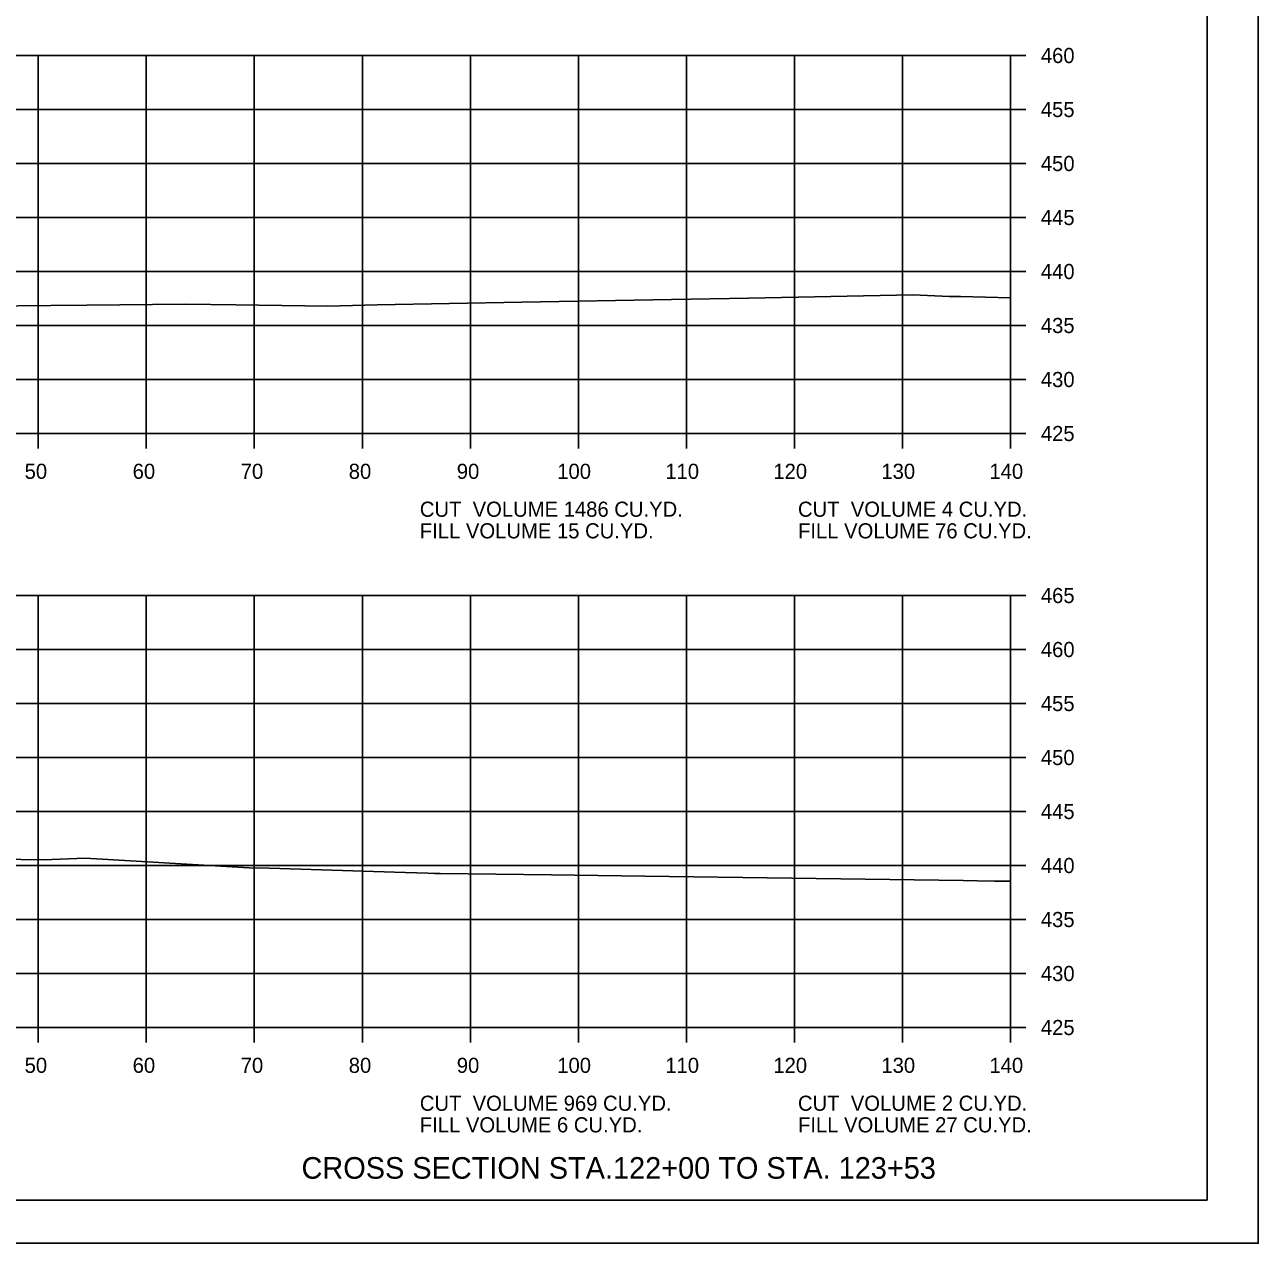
# Model space of a CAD drawing. Extents: x 1538688 to 1540766, y 656250 to 671912.
# Drawn here: x 1538906.9 to 1539021.1, y 659538 to 659650.8 of the extents above; entities that cross this region are included whole.
import ezdxf

# ---------------------------------------------------------------- set-up
doc = ezdxf.new("R2010")
doc.units = 0
for name, color, linetype in [('15', 7, 'Continuous'), ('18', 7, 'Continuous'), ('22', 7, 'Continuous'), ('26', 7, 'Continuous'), ('Borings', 7, 'Continuous'), ('Horizontal Alignment', 7, 'Continuous'), ('RipRap', 7, 'Continuous')]:
    doc.layers.add(name, color=color, linetype=linetype)

msp = doc.modelspace()

# ---------------------------------------------------------------- linework, layer by layer
at = {"layer": '18'}
for points in [[(1538897.17, 659624.67), (1538909.35, 659624.81), (1538912.69, 659624.84), (1538921.8, 659624.93), (1538926.46, 659624.86), (1538934.99, 659624.74), (1538939.56, 659624.85), (1538952.93, 659625.1), (1538966.79, 659625.36), (1538973.95, 659625.48), (1538989.14, 659625.8), (1538992.54, 659625.62), (1538993.53, 659625.64), (1538998.18, 659625.51)], [(1538904.46, 659573.55), (1538908.67, 659573.47), (1538912.52, 659573.63), (1538927.7, 659572.74), (1538929.52, 659572.69), (1538930.54, 659572.67), (1538941.17, 659572.33), (1538944.24, 659572.25), (1538944.87, 659572.22), (1538945.39, 659572.2), (1538955.68, 659572.08), (1538964.32, 659571.97), (1538993.79, 659571.56), (1538995.13, 659571.54), (1538996.68, 659571.51), (1538998.18, 659571.51)]]:
    msp.add_lwpolyline(points, dxfattribs=at)
at = {"layer": '22'}
for p, q in [((1538718.18, 659647.95), (1538998.18, 659647.95)), ((1538908.18, 659612.95), (1538908.18, 659647.95)), ((1538918.18, 659612.95), (1538918.18, 659647.95)), ((1538928.18, 659612.95), (1538928.18, 659647.95)), ((1538938.18, 659612.95), (1538938.18, 659647.95)), ((1538948.18, 659612.95), (1538948.18, 659647.95)), ((1538958.18, 659612.95), (1538958.18, 659647.95)), ((1538968.18, 659612.95), (1538968.18, 659647.95)), ((1538978.18, 659612.95), (1538978.18, 659647.95)), ((1538988.18, 659612.95), (1538988.18, 659647.95)), ((1538998.18, 659612.95), (1538998.18, 659647.95)), ((1538718.18, 659642.95), (1538998.18, 659642.95)), ((1538718.18, 659637.95), (1538998.18, 659637.95)), ((1538718.18, 659632.95), (1538998.18, 659632.95)), ((1538718.18, 659627.95), (1538998.18, 659627.95)), ((1538718.18, 659622.95), (1538998.18, 659622.95)), ((1538718.18, 659617.95), (1538998.18, 659617.95)), ((1538718.18, 659612.95), (1538998.18, 659612.95)), ((1538718.18, 659597.95), (1538998.18, 659597.95)), ((1538908.18, 659557.95), (1538908.18, 659597.95)), ((1538918.18, 659557.95), (1538918.18, 659597.95)), ((1538928.18, 659557.95), (1538928.18, 659597.95)), ((1538938.18, 659557.95), (1538938.18, 659597.95)), ((1538948.18, 659557.95), (1538948.18, 659597.95)), ((1538958.18, 659557.95), (1538958.18, 659597.95)), ((1538968.18, 659557.95), (1538968.18, 659597.95)), ((1538978.18, 659557.95), (1538978.18, 659597.95)), ((1538988.18, 659557.95), (1538988.18, 659597.95)), ((1538998.18, 659557.95), (1538998.18, 659597.95)), ((1538718.18, 659592.95), (1538998.18, 659592.95)), ((1538718.18, 659587.95), (1538998.18, 659587.95)), ((1538718.18, 659582.95), (1538998.18, 659582.95)), ((1538718.18, 659577.95), (1538998.18, 659577.95)), ((1538718.18, 659572.95), (1538998.18, 659572.95)), ((1538718.18, 659567.95), (1538998.18, 659567.95)), ((1538718.18, 659562.95), (1538998.18, 659562.95)), ((1538718.18, 659557.95), (1538998.18, 659557.95))]:
    msp.add_line(p, q, dxfattribs=at)
at = {"layer": '26'}
msp.add_line((1538687.78, 659537.97), (1539021.11, 659537.97), dxfattribs=at)
msp.add_lwpolyline([(1538687.77, 659751.3), (1539021.11, 659751.3), (1539021.11, 659537.97), (1538687.77, 659537.97)], close=True, dxfattribs=at)
at = {"layer": 'Borings'}
for p, q in [((1538998.18, 659612.95), (1538998.18, 659647.95)), ((1538999.58, 659647.95), (1538998.18, 659647.95)), ((1538999.58, 659642.95), (1538998.18, 659642.95)), ((1538999.58, 659637.95), (1538998.18, 659637.95)), ((1538999.58, 659632.95), (1538998.18, 659632.95)), ((1538999.58, 659627.95), (1538998.18, 659627.95)), ((1538999.58, 659622.95), (1538998.18, 659622.95)), ((1538999.58, 659617.95), (1538998.18, 659617.95)), ((1538718.18, 659612.95), (1538998.18, 659612.95)), ((1538908.18, 659611.55), (1538908.18, 659612.95)), ((1538918.18, 659611.55), (1538918.18, 659612.95)), ((1538928.18, 659611.55), (1538928.18, 659612.95)), ((1538938.18, 659611.55), (1538938.18, 659612.95)), ((1538948.18, 659611.55), (1538948.18, 659612.95)), ((1538958.18, 659611.55), (1538958.18, 659612.95)), ((1538968.18, 659611.55), (1538968.18, 659612.95)), ((1538978.18, 659611.55), (1538978.18, 659612.95)), ((1538988.18, 659611.55), (1538988.18, 659612.95)), ((1538998.18, 659611.55), (1538998.18, 659612.95)), ((1538999.58, 659612.95), (1538998.18, 659612.95)), ((1538998.18, 659557.95), (1538998.18, 659597.95)), ((1538999.58, 659597.95), (1538998.18, 659597.95)), ((1538999.58, 659592.95), (1538998.18, 659592.95)), ((1538999.58, 659587.95), (1538998.18, 659587.95)), ((1538999.58, 659582.95), (1538998.18, 659582.95)), ((1538999.58, 659577.95), (1538998.18, 659577.95)), ((1538999.58, 659572.95), (1538998.18, 659572.95)), ((1538999.58, 659567.95), (1538998.18, 659567.95)), ((1538999.58, 659562.95), (1538998.18, 659562.95)), ((1538718.18, 659557.95), (1538998.18, 659557.95)), ((1538908.18, 659556.55), (1538908.18, 659557.95)), ((1538918.18, 659556.55), (1538918.18, 659557.95)), ((1538928.18, 659556.55), (1538928.18, 659557.95)), ((1538938.18, 659556.55), (1538938.18, 659557.95)), ((1538948.18, 659556.55), (1538948.18, 659557.95)), ((1538958.18, 659556.55), (1538958.18, 659557.95)), ((1538968.18, 659556.55), (1538968.18, 659557.95)), ((1538978.18, 659556.55), (1538978.18, 659557.95)), ((1538988.18, 659556.55), (1538988.18, 659557.95)), ((1538998.18, 659556.55), (1538998.18, 659557.95)), ((1538999.58, 659557.95), (1538998.18, 659557.95))]:
    msp.add_line(p, q, dxfattribs=at)
at = {"layer": 'RipRap'}
for q in [(1539016.36, 659747.41), (1538700.18, 659541.95)]:
    msp.add_line((1539016.36, 659541.95), q, dxfattribs=at)

# ---------------------------------------------------------------- texts
at = {"layer": '15'}
msp.add_text('CROSS SECTION STA.122+00 TO STA. 123+53', height=2, dxfattribs=at).set_placement((1538932.55, 659543.95))
at = {"layer": 'Horizontal Alignment'}
for s, p in [('460', (1539000.98, 659647.25)), ('455', (1539000.98, 659642.25)), ('450', (1539000.98, 659637.25)), ('445', (1539000.98, 659632.25)), ('440', (1539000.98, 659627.25)), ('435', (1539000.98, 659622.25)), ('430', (1539000.98, 659617.25)), ('425', (1539000.98, 659612.25)), ('50', (1538906.92, 659608.75)), ('60', (1538916.92, 659608.75)), ('70', (1538926.92, 659608.75)), ('80', (1538936.92, 659608.75)), ('90', (1538946.92, 659608.75)), ('100', (1538956.22, 659608.75)), ('110', (1538966.22, 659608.75)), ('120', (1538976.22, 659608.75)), ('130', (1538986.22, 659608.75)), ('140', (1538996.22, 659608.75)), ('CUT  VOLUME 1486 CU.YD.', (1538943.5, 659605.24)), ('CUT  VOLUME 4 CU.YD.', (1538978.5, 659605.24)), ('FILL VOLUME 15 CU.YD.', (1538943.5, 659603.24)), ('FILL VOLUME 76 CU.YD.', (1538978.5, 659603.24)), ('465', (1539000.98, 659597.25)), ('460', (1539000.98, 659592.25)), ('455', (1539000.98, 659587.25)), ('450', (1539000.98, 659582.25)), ('445', (1539000.98, 659577.25)), ('440', (1539000.98, 659572.25)), ('435', (1539000.98, 659567.25)), ('430', (1539000.98, 659562.25)), ('425', (1539000.98, 659557.25)), ('50', (1538906.92, 659553.75)), ('60', (1538916.92, 659553.75)), ('70', (1538926.92, 659553.75)), ('80', (1538936.92, 659553.75)), ('90', (1538946.92, 659553.75)), ('100', (1538956.22, 659553.75)), ('110', (1538966.22, 659553.75)), ('120', (1538976.22, 659553.75)), ('130', (1538986.22, 659553.75)), ('140', (1538996.22, 659553.75)), ('CUT  VOLUME 969 CU.YD.', (1538943.5, 659550.24)), ('CUT  VOLUME 2 CU.YD.', (1538978.5, 659550.24)), ('FILL VOLUME 6 CU.YD.', (1538943.5, 659548.24)), ('FILL VOLUME 27 CU.YD.', (1538978.5, 659548.24))]:
    msp.add_text(s, height=1.4, dxfattribs=at).set_placement(p)

doc.saveas('drawing.dxf')
